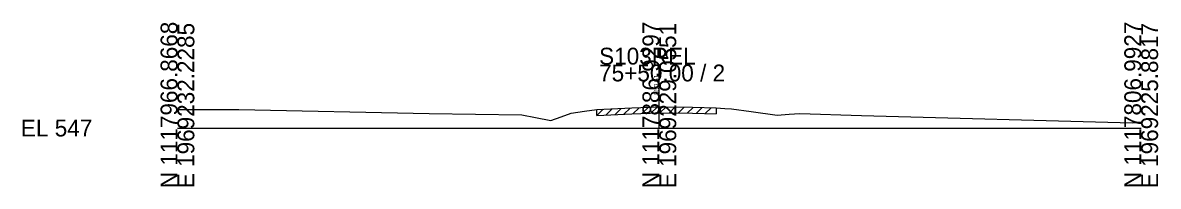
# Model space of a CAD drawing. Extents: x -26 to 163, y -10 to 24518.
# Drawn here: x -25.7 to 162.8, y 23990.3 to 24017.5 of the extents above; entities that cross this region are included whole.
import ezdxf

# ---------------------------------------------------------------- set-up
doc = ezdxf.new("R2010")
doc.units = 0
for name, color, linetype in [('RD_GPK_XS_Cell', 7, 'Continuous'), ('RD_XS_ExGround', 7, 'Continuous'), ('RD_XS_ExPaveRet', 7, 'Continuous'), ('RD_XS_TX_Elev_EX', 7, 'Continuous')]:
    doc.layers.add(name, color=color, linetype=linetype)

msp = doc.modelspace()

# ---------------------------------------------------------------- linework, layer by layer
at = {"layer": 'RD_GPK_XS_Cell'}
for p, q in [((80, 24000), (80, 24010.56)), ((0, 24000), (80, 24000)), ((80, 24000), (160, 24000))]:
    msp.add_line(p, q, dxfattribs=at)
at = {"layer": 'RD_XS_ExGround'}
msp.add_lwpolyline([(0, 24003.1), (10.17, 24003.1), (41.81, 24002.44), (57.16, 24002.19), (59.45, 24001.75), (61.99, 24001.27), (63.71, 24001.87), (65.35, 24002.46), (67.59, 24002.8), (69.61, 24003.1), (75.45, 24003.34), (80, 24003.51), (80.31, 24003.52), (85.5, 24003.45), (89.42, 24003.37), (90.88, 24003.26), (91.96, 24003.17), (95.25, 24002.73), (99.55, 24002.14), (101.58, 24002.3), (103.35, 24002.43), (113.56, 24002.11), (158.55, 24000.86), (160, 24001.02)], dxfattribs=at)
at = {"layer": 'RD_XS_ExPaveRet'}
for p, q in [((69.61, 24002.1), (70.65, 24003.14)), ((69.61, 24002.1), (69.61, 24003.1)), ((69.61, 24002.1), (75.45, 24002.34)), ((71.11, 24002.16), (72.15, 24003.2)), ((72.61, 24002.22), (73.65, 24003.27)), ((74.11, 24002.29), (75.15, 24003.33)), ((75.45, 24002.34), (80, 24002.51)), ((75.61, 24002.35), (76.65, 24003.39)), ((77.11, 24002.4), (78.15, 24003.44)), ((78.61, 24002.46), (79.65, 24003.5)), ((80, 24002.51), (80.31, 24002.52)), ((80.11, 24002.51), (81.11, 24003.51)), ((80.31, 24002.52), (85.5, 24002.45)), ((81.61, 24002.5), (82.6, 24003.49)), ((83.11, 24002.48), (84.1, 24003.47)), ((84.61, 24002.46), (85.6, 24003.44)), ((85.5, 24002.45), (89.42, 24002.37)), ((86.11, 24002.43), (87.09, 24003.42)), ((87.61, 24002.41), (88.59, 24003.39)), ((89.42, 24003.37), (89.42, 24002.37))]:
    msp.add_line(p, q, dxfattribs=at)

# ---------------------------------------------------------------- texts
at = {"layer": 'RD_GPK_XS_Cell'}
for s, p in [('N 1117966.8668', (0, 23990)), ('E 1969232.2285', (2.8, 23990)), ('N 1117886.9297', (80, 23990)), ('E 1969229.0551', (82.8, 23990)), ('N 1117806.9927', (160, 23990)), ('E 1969225.8817', (162.8, 23990))]:
    msp.add_text(s, height=2.8, rotation=90, dxfattribs=at).set_placement(p)
for s, p in [('S103REL', (70, 24010.56)), ('75+50.00 / 2', (70, 24007.76)), ('EL 547', (-26, 23998.6))]:
    msp.add_text(s, height=2.8, dxfattribs=at).set_placement(p)
at = {"layer": 'RD_XS_TX_Elev_EX'}
msp.add_text('550.51', height=0.8, rotation=90, dxfattribs=at).set_placement((79.9, 24005.51))

doc.saveas('drawing.dxf')
